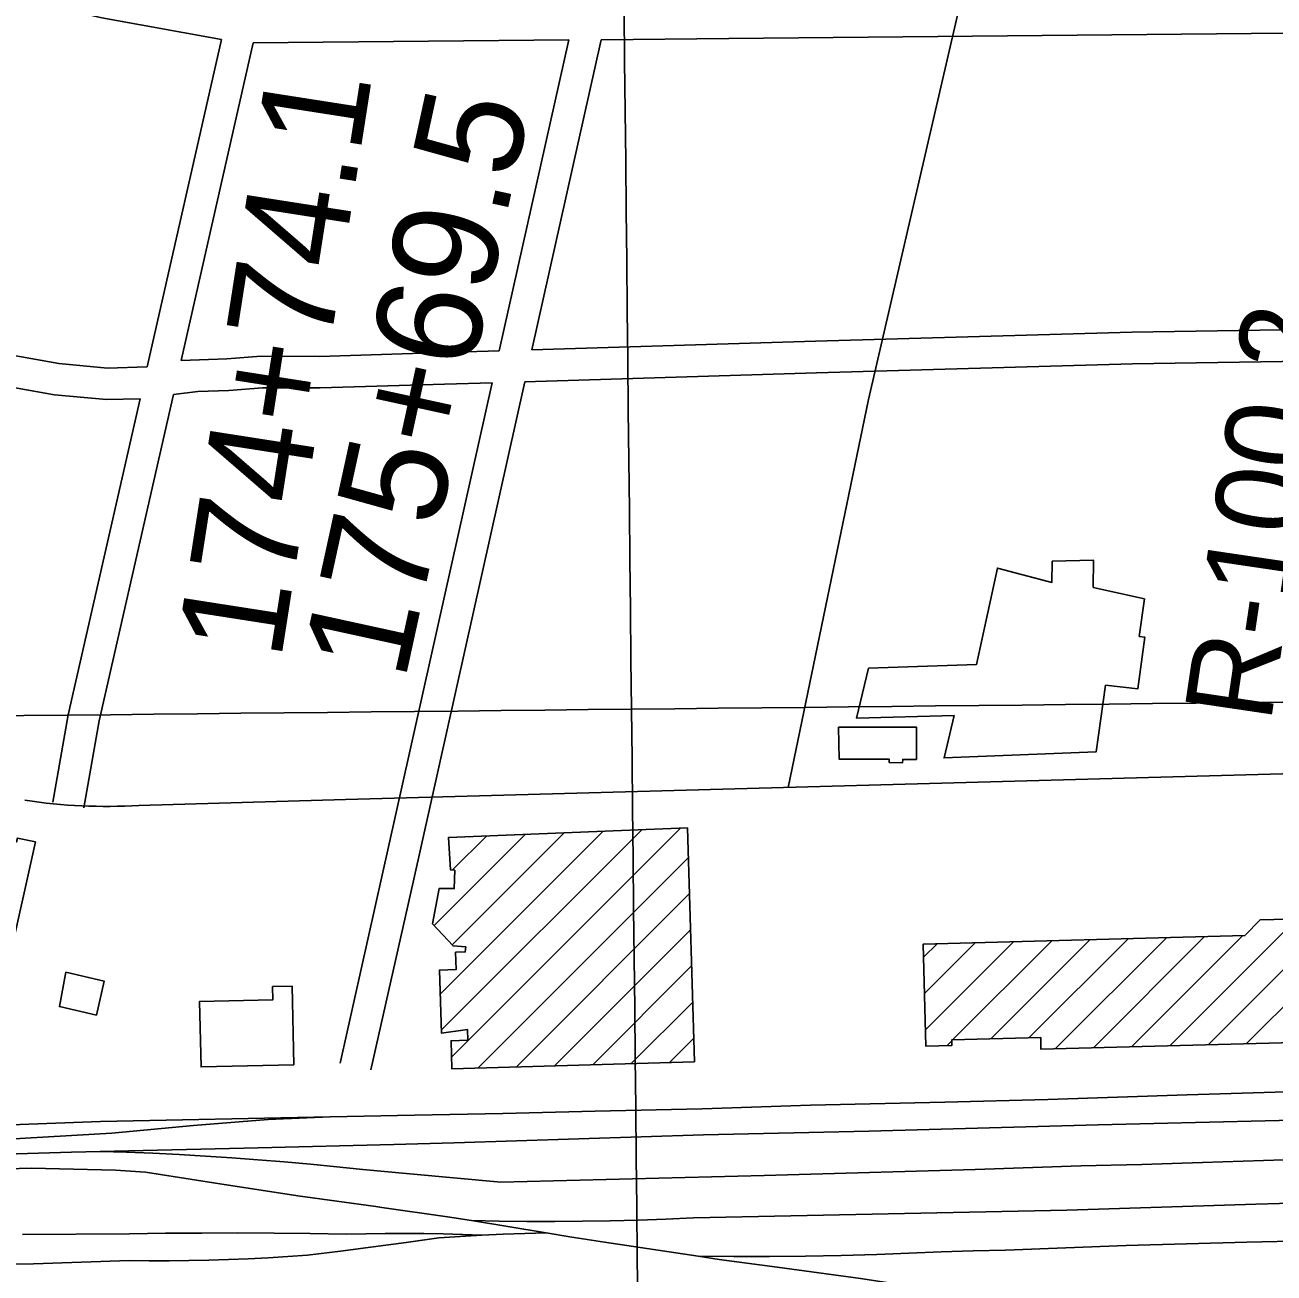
# Model space of a CAD drawing. Extents: x 3651524 to 3689615, y 505651 to 531377.
# Drawn here: x 3665685 to 3666872, y 516698 to 517884 of the extents above; entities that cross this region are included whole.
import ezdxf

# ---------------------------------------------------------------- set-up
doc = ezdxf.new("R2010")
doc.units = 0
for name, color, linetype in [('V-BLDG-OTLN', 7, 'Continuous'), ('V-GRID-MAJR', 7, 'Continuous'), ('V-RAIL-TRAK', 7, 'Continuous'), ('V-RIVR-RANG-IDEN', 7, 'Continuous'), ('V-ROAD-CNTR', 7, 'Continuous'), ('V-SURV-IDEN', 7, 'Continuous')]:
    doc.layers.add(name, color=color, linetype=linetype)

msp = doc.modelspace()

# ---------------------------------------------------------------- linework, layer by layer
at = {"layer": 'V-BLDG-OTLN'}
for p, q in [((3666074.189, 517027.993), (3666160.971, 517114.775)), ((3666079.95, 516963.043), (3666234.611, 517117.704)), ((3666081.168, 516928.906), (3666271.43, 517119.168)), ((3666090.66, 516903.043), (3666308.25, 517120.633)), ((3666091.222, 517009.671), (3666197.791, 517116.24)), ((3666091.699, 517080.859), (3666124.152, 517113.311)), ((3666115.524, 516892.551), (3666315.672, 517092.699)), ((3666151.973, 516893.645), (3666316.702, 517058.374)), ((3666773.079, 516913.71), (3666893.718, 517034.35)), ((3666809.394, 516914.669), (3666929.863, 517035.139)), ((3666188.422, 516894.739), (3666317.733, 517024.049)), ((3666602.979, 516920.387), (3666697.236, 517014.644)), ((3666639.292, 516921.345), (3666733.55, 517015.603)), ((3666664.135, 516910.833), (3666769.865, 517016.562)), ((3666700.45, 516911.792), (3666806.179, 517017.521)), ((3666736.764, 516912.751), (3666842.493, 517018.48)), ((3666845.708, 516915.629), (3666952.496, 517022.416)), ((3666539.16, 516997.99), (3666551.978, 517010.807)), ((3666540.07, 516963.544), (3666588.292, 517011.766)), ((3666540.979, 516929.098), (3666624.607, 517012.725)), ((3666566.666, 516919.43), (3666660.921, 517013.685)), ((3666224.872, 516895.833), (3666318.763, 516989.724)), ((3666261.321, 516896.927), (3666319.794, 516955.4)), ((3666297.77, 516898.021), (3666320.824, 516921.075)), ((3666561.187, 516913.95), (3666565.869, 516918.632))]:
    msp.add_line(p, q, dxfattribs=at)
for points in [[(3666711.951, 517256.609), (3666703.253, 517193.219), (3666558.68, 517187.423), (3666568.081, 517227.556), (3666475.581, 517225), (3666486.859, 517272.524), (3666589.407, 517276.1), (3666609.307, 517367.723), (3666661.052, 517354.048), (3666661.392, 517374.131), (3666700.507, 517375.305), (3666700.408, 517349.408), (3666748.993, 517338.389), (3666744.1, 517302.732), (3666749.427, 517301.999), (3666742.714, 517253.058)], [(3666458.371, 517216.607), (3666532.366, 517216.593), (3666532.28, 517185.949), (3666519.297, 517185.975), (3666519.285, 517182.819), (3666506.604, 517182.862), (3666506.614, 517186.037), (3666459.047, 517186.047)], [(3667519.868, 516945.632), (3666951.059, 516930.694), (3666951.382, 516918.42), (3666650.711, 516910.478), (3666650.417, 516921.638), (3666565.848, 516919.408), (3666565.992, 516914.077), (3666541.393, 516913.427), (3666538.831, 517010.46), (3666844.501, 517018.533), (3666858.844, 517033.588), (3666936.352, 517035.281), (3666953.391, 517021.703), (3667077.007, 517024.017), (3667076.765, 517036.967), (3667252.991, 517040.264), (3667253.18, 517030.174), (3667502.815, 517034.847), (3667500.584, 517153.893), (3667607.523, 517155.894), (3667602.118, 516939.757), (3667519.829, 516935.298)], [(3666314.825, 517120.894), (3666321.495, 516898.733), (3666090.997, 516891.815), (3666090.194, 516918.564), (3666106.181, 516919.041), (3666105.874, 516929.197), (3666081.281, 516925.732), (3666079.137, 516985.818), (3666095.128, 516986.389), (3666094.548, 517002.642), (3666103.73, 517002.97), (3666104.221, 517007.83), (3666092.115, 517008.711), (3666072.586, 517029.717), (3666079.037, 517063.288), (3666093.264, 517063.235), (3666093.725, 517080.624), (3666089.697, 517081.091), (3666087.915, 517111.87)], [(3665695.33, 517107.5), (3665669.076, 516989.625), (3665611.153, 517002.526), (3665637.445, 517120.589), (3665655.164, 517116.642), (3665654.288, 517112.704), (3665677.506, 517107.533), (3665678.329, 517111.227)], [(3665724.366, 516983.631), (3665760.667, 516975.332), (3665753.284, 516943.046), (3665718.083, 516951.096)], [(3665940.852, 516895.829), (3665852.702, 516893.789), (3665851.264, 516955.966), (3665920.97, 516957.578), (3665920.683, 516970.13), (3665939.148, 516970.534)]]:
    msp.add_lwpolyline(points, close=True, dxfattribs=at)
at = {"layer": 'V-GRID-MAJR'}
for points in [[(3666325.988, 511176.12), (3666261.669, 517233.653), (3666197.317, 523294.271), (3666167.785, 526075.609)], [(3655702.37, 517123.07), (3660982.023, 517177.978), (3666261.669, 517233.653), (3671541.307, 517290.097), (3676820.936, 517347.309), (3682100.557, 517405.288), (3687380.17, 517464.035)]]:
    msp.add_spline(points, degree=3, dxfattribs=at)
at = {"layer": 'V-RAIL-TRAK'}
for p, q in [((3665683.236, 516734.698), (3665784.645, 516735.176)), ((3665693.431, 516706.764), (3665784.768, 516709.756))]:
    msp.add_line(p, q, dxfattribs=at)
for points in [[(3665593.862, 516808.553), (3665729.74, 516812.887), (3665756.821, 516813.516), (3665907.087, 516817.003), (3666035.99, 516820.071), (3666093.197, 516821.597), (3666329.915, 516829.253), (3666487.146, 516832.865), (3666705.129, 516838.817), (3666916.548, 516843.914), (3667108.654, 516852.207), (3667240.841, 516856.112), (3667418.998, 516862.287), (3667635.724, 516873.979), (3667799.093, 516881.726), (3667969.009, 516894.43), (3668142.62, 516906.743), (3668305.567, 516917.362), (3668439.793, 516923.739), (3668604.78, 516936.832)], [(3665619.91, 516822.148), (3665767.878, 516830.85), (3665845.647, 516838.194), (3665916.444, 516843.658), (3665975.349, 516846.194), (3666055.401, 516847.801), (3666139.559, 516849.632), (3666227.287, 516851.604), (3666328.893, 516853.931), (3666431.725, 516857.288), (3666559.397, 516860.145), (3666657.304, 516862.862), (3666789.691, 516867.384), (3666936.039, 516871.562)], [(3664723.48, 516797.869), (3664789.122, 516808.031), (3664847.808, 516813.645), (3664922.517, 516816.868), (3665000.107, 516818.054), (3665043.173, 516818.783), (3665156.884, 516822.603), (3665268.545, 516825.179), (3665388.416, 516828.206), (3665569.857, 516834.807), (3665757.044, 516841.844), (3665975.349, 516846.194)], [(3665756.821, 516813.516), (3665781.845, 516812.694), (3665806.862, 516811.673), (3665831.87, 516810.45), (3665856.866, 516809.022), (3665881.849, 516807.392), (3665906.82, 516805.559), (3665931.775, 516803.526), (3665956.714, 516801.289), (3665981.632, 516798.852), (3666003.316, 516796.552), (3666006.529, 516796.212), (3666051.041, 516792.026), (3666137.398, 516784.405)], [(3666137.398, 516784.405), (3666387.554, 516790.549), (3666487.863, 516793.359), (3666588.163, 516796.429), (3666688.458, 516799.763), (3666746.355, 516801.156), (3666804.246, 516802.809), (3666862.129, 516804.724), (3666920.003, 516806.899)], [(3665552.064, 516793.808), (3665691.557, 516797.5), (3665771.298, 516795.577), (3665800.048, 516793.658), (3665864.554, 516783.697), (3665944.674, 516771.345), (3666018.625, 516761.019), (3666024.433, 516760.206), (3666086.823, 516751.486), (3666109.587, 516747.734), (3666180.74, 516736.009), (3666203.105, 516732.325), (3666235.881, 516727.35), (3666325.088, 516713.817), (3666344.851, 516710.819), (3666400.104, 516703.438), (3666479.343, 516692.831), (3666531.286, 516684.699), (3666598.096, 516674.235), (3666621.906, 516670.782), (3666692.226, 516660.585), (3666716.012, 516657.135), (3666835.158, 516639.63), (3666939.516, 516623.697)], [(3666109.587, 516747.734), (3666135.967, 516747.193), (3666162.351, 516746.9), (3666188.738, 516746.855), (3666215.122, 516747.06), (3666241.505, 516747.515), (3666267.881, 516748.217), (3666294.249, 516749.168), (3666320.609, 516750.368), (3666675.308, 516757.781), (3666765.098, 516760.657), (3666854.897, 516763.401), (3666944.7, 516766.016)], [(3665784.645, 516735.176), (3665818.996, 516735.679), (3665853.347, 516735.964), (3665887.7, 516736.032), (3665922.054, 516735.876), (3665956.407, 516735.503), (3665990.754, 516734.911), (3666009.139, 516735.323), (3666027.526, 516735.55), (3666045.915, 516735.591), (3666064.303, 516735.446), (3666082.688, 516735.116), (3666101.069, 516734.6), (3666119.442, 516733.902)], [(3665784.768, 516709.756), (3665803.575, 516709.551), (3665822.383, 516709.547), (3665841.19, 516709.739), (3665859.995, 516710.133), (3665878.794, 516710.723), (3665897.586, 516711.511), (3665916.368, 516712.498), (3665935.14, 516713.684), (3665953.898, 516715.066), (3665985.126, 516718.773), (3666016.325, 516722.705), (3666047.496, 516726.867), (3666078.635, 516731.254), (3666099.029, 516732.702), (3666119.442, 516733.902), (3666139.867, 516734.852), (3666160.299, 516735.555), (3666180.74, 516736.009)], [(3666325.088, 516713.817), (3666359.003, 516713.582), (3666392.917, 516713.627), (3666426.832, 516713.948), (3666460.741, 516714.552), (3666494.646, 516715.435), (3666525.214, 516716.852), (3666555.795, 516718.038), (3666586.382, 516718.986), (3666616.977, 516719.703), (3666674.265, 516721.974), (3666731.566, 516723.983), (3666788.876, 516725.73), (3666846.191, 516727.217), (3666903.515, 516728.44)], [(3665662.435, 516706.282), (3665693.431, 516706.764)]]:
    msp.add_lwpolyline(points, dxfattribs=at)
at = {"layer": 'V-ROAD-CNTR'}
for points in [[(3665616.288, 517923.452), (3665758.542, 517890.397), (3665872.22, 517869.806)], [(3666410.651, 517159.309), (3666486.791, 517527.771), (3666576.325, 517915.07)], [(3665872.22, 517869.806), (3665801.606, 517558.797)], [(3665902.318, 517866.875), (3666201.982, 517869.48)], [(3666201.982, 517869.48), (3666136.031, 517574.031)], [(3666232.779, 517869.748), (3666166.984, 517574.992)], [(3666232.778, 517869.747), (3666354.232, 517870.803), (3666916.47, 517876.188), (3667036.084, 517876.439)], [(3665902.318, 517866.875), (3665833.73, 517564.788)], [(3666166.982, 517574.991), (3666436.39, 517583.352), (3666737.01, 517591.694), (3666939.838, 517594.991), (3666997.147, 517596.857)], [(3665543.439, 517595.152), (3665575.418, 517587.351), (3665717.571, 517562.152), (3665763.837, 517557.803), (3665801.606, 517558.797)], [(3665833.73, 517564.788), (3665877.253, 517566.541), (3665909.97, 517569.064), (3665965.381, 517568.872), (3666082.938, 517572.383), (3666136.03, 517574.031)], [(3665536.938, 517565.859), (3665569.238, 517557.979), (3665713.543, 517532.398), (3665762.825, 517527.765), (3665794.751, 517528.608)], [(3666160.235, 517544.767), (3666437.272, 517553.364), (3666737.67, 517561.7), (3666940.57, 517564.999), (3666992.947, 517566.704)], [(3665826.425, 517532.618), (3665849.778, 517535.41), (3665879.011, 517536.587), (3665911.074, 517539.06), (3665965.777, 517538.87), (3666083.852, 517542.397), (3666129.283, 517543.807)], [(3666129.285, 517543.808), (3666024.85, 517075.959), (3665984.782, 516897.431)], [(3666160.237, 517544.768), (3666054.126, 517069.407), (3666014.054, 516890.861)], [(3665794.751, 517528.608), (3665726.596, 517228.425), (3665711.801, 517145.163)], [(3665826.425, 517532.618), (3665756.007, 517222.477), (3665741.338, 517139.915)], [(3669589.752, 517296.171), (3669037.052, 517238.862), (3668974.335, 517233.511), (3668946.051, 517231.122), (3668773.352, 517221.224), (3668203.471, 517207.833), (3667226.793, 517181.655), (3665989.85, 517147.788), (3665793.619, 517142.2)]]:
    msp.add_lwpolyline(points, dxfattribs=at)
msp.add_arc((3665762.659, 517649.935), 508.678, 261.268676, 273.489471, dxfattribs=at)

# ---------------------------------------------------------------- texts
at = {"layer": 'V-RIVR-RANG-IDEN'}
msp.add_text('R-100.2', height=83, rotation=81.582092, dxfattribs=at).set_placement((3666868.866, 517219.644))
at = {"layer": 'V-SURV-IDEN'}
for s, rotation, p in [('174+74.1', 81.1184, (3665928.419, 517278.768)), ('175+69.5', 77.695, (3666046.154, 517259.162))]:
    msp.add_text(s, height=100, rotation=rotation, dxfattribs=at).set_placement(p)

doc.saveas('drawing.dxf')
